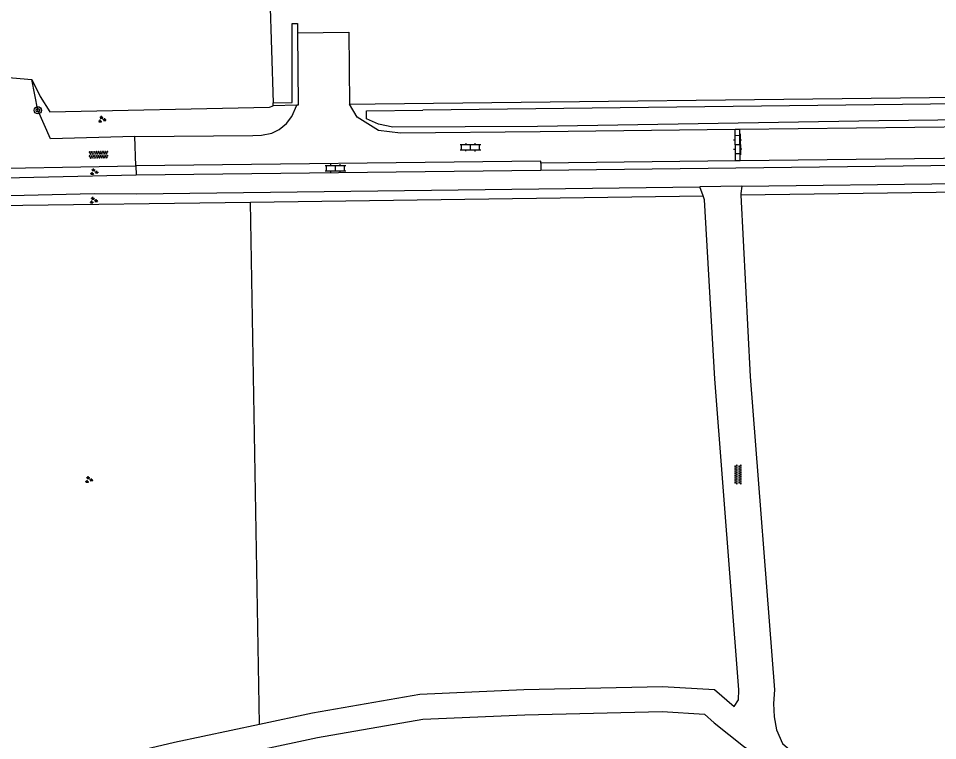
# Model space of a CAD drawing. Extents: x 128999 to 131010, y 395498 to 399007.
# Drawn here: x 130588.6 to 130689.8, y 395623.9 to 395703.5 of the extents above; entities that cross this region are included whole.
import ezdxf

# ---------------------------------------------------------------- set-up
doc = ezdxf.new("R2010")
doc.units = 0
for name, color, linetype in [('gg-afsc-draadraster', 7, 'Continuous'), ('gg-afsc-hekwerk', 7, 'Continuous'), ('gg-afsc-muur', 7, 'Continuous'), ('gg-knt-onverhard', 7, 'Continuous'), ('gg-knt-verharding', 7, 'Continuous'), ('gg-knt-verharding nz', 7, 'Continuous'), ('gg-kntw-bovenkant insteek waterloop', 7, 'Continuous'), ('gt-grn-groengrens', 7, 'Continuous'), ('gt-symb-boom', 7, 'Continuous'), ('gt-symb-groenvak', 7, 'Continuous'), ('gt-symb-klinker verharding', 7, 'Continuous'), ('gt-symb-overige verharding', 7, 'Continuous')]:
    doc.layers.add(name, color=color, linetype=linetype)

# ---------------------------------------------------------------- blocks, each defined once
blk = doc.blocks.new('gt0-GRVAK')
at = {"layer": 'gt-symb-groenvak'}
for p, q in [((-0.11, 0.19), (-0.23, 0.24)), ((-0.18, 0.15), (0.09, 0.15)), ((-0.09, 0.21), (-0.16, 0.32)), ((-0.05, 0.21), (-0.05, 0.39)), ((0, 0.21), (0.06, 0.32)), ((0.01, 0.19), (0.13, 0.24)), ((0.26, -0.05), (0.2, 0.06)), ((0.31, -0.05), (0.31, 0.13)), ((0.35, -0.05), (0.41, 0.06)), ((-0.24, -0.23), (-0.36, -0.18)), ((-0.32, -0.26), (-0.05, -0.26)), ((-0.23, -0.21), (-0.29, -0.1)), ((-0.18, -0.2), (-0.18, -0.02)), ((-0.14, -0.21), (-0.07, -0.1)), ((-0.12, -0.23), (0, -0.18)), ((0.24, -0.07), (0.12, -0.02)), ((0.17, -0.11), (0.44, -0.11)), ((0.37, -0.07), (0.49, -0.02))]:
    blk.add_line(p, q, dxfattribs=at)
blk = doc.blocks.new('gt0-KL1')
at = {"layer": 'gt-symb-klinker verharding'}
for p, q in [((-1.15, 0.3), (1.15, 0.3)), ((-1, -0.3), (-1, 0.3)), ((-0.5, 0.3), (-0.5, 0.45)), ((0, -0.3), (0, 0.3)), ((0.5, 0.3), (0.5, 0.45)), ((1, -0.3), (1, 0.3)), ((-1.15, -0.3), (1.15, -0.3)), ((-0.5, -0.45), (-0.5, -0.3)), ((0.5, -0.45), (0.5, -0.3))]:
    blk.add_line(p, q, dxfattribs=at)
blk = doc.blocks.new('gt0-OVH')
at = {"layer": 'gt-symb-overige verharding'}
for points in [[(-0.97, 0.3), (-0.97, 0.31), (-0.96, 0.32), (-0.97, 0.33), (-0.97, 0.34), (-0.98, 0.35), (-0.99, 0.35), (-1, 0.36), (-1.01, 0.35), (-1.02, 0.35), (-1.03, 0.34), (-1.03, 0.33), (-1.04, 0.32), (-1.03, 0.31), (-1.03, 0.3), (-1.02, 0.29), (-1.01, 0.29), (-1, 0.28), (-0.99, 0.29), (-0.98, 0.29)], [(-0.87, 0.11), (-0.87, 0.12), (-0.86, 0.13), (-0.87, 0.14), (-0.87, 0.15), (-0.88, 0.16), (-0.89, 0.16), (-0.9, 0.16), (-0.91, 0.16), (-0.92, 0.16), (-0.93, 0.15), (-0.93, 0.14), (-0.94, 0.13), (-0.93, 0.12), (-0.93, 0.11), (-0.92, 0.1), (-0.91, 0.09), (-0.9, 0.09), (-0.89, 0.09), (-0.88, 0.1)], [(-0.77, 0.3), (-0.77, 0.31), (-0.76, 0.32), (-0.77, 0.33), (-0.77, 0.34), (-0.78, 0.35), (-0.79, 0.35), (-0.8, 0.36), (-0.81, 0.35), (-0.82, 0.35), (-0.83, 0.34), (-0.83, 0.33), (-0.84, 0.32), (-0.83, 0.31), (-0.83, 0.3), (-0.82, 0.29), (-0.81, 0.29), (-0.8, 0.28), (-0.79, 0.29), (-0.78, 0.29)], [(-0.67, 0.11), (-0.67, 0.12), (-0.66, 0.13), (-0.67, 0.14), (-0.67, 0.15), (-0.68, 0.16), (-0.69, 0.16), (-0.7, 0.16), (-0.71, 0.16), (-0.72, 0.16), (-0.73, 0.15), (-0.73, 0.14), (-0.74, 0.13), (-0.73, 0.12), (-0.73, 0.11), (-0.72, 0.1), (-0.71, 0.09), (-0.7, 0.09), (-0.69, 0.09), (-0.68, 0.1)], [(-0.57, 0.3), (-0.57, 0.31), (-0.56, 0.32), (-0.57, 0.33), (-0.57, 0.34), (-0.58, 0.35), (-0.59, 0.35), (-0.6, 0.36), (-0.61, 0.35), (-0.62, 0.35), (-0.63, 0.34), (-0.63, 0.33), (-0.64, 0.32), (-0.63, 0.31), (-0.63, 0.3), (-0.62, 0.29), (-0.61, 0.29), (-0.6, 0.28), (-0.59, 0.29), (-0.58, 0.29)], [(-0.47, 0.11), (-0.47, 0.12), (-0.46, 0.13), (-0.47, 0.14), (-0.47, 0.15), (-0.48, 0.16), (-0.49, 0.16), (-0.5, 0.16), (-0.51, 0.16), (-0.52, 0.16), (-0.53, 0.15), (-0.53, 0.14), (-0.54, 0.13), (-0.53, 0.12), (-0.53, 0.11), (-0.52, 0.1), (-0.51, 0.09), (-0.5, 0.09), (-0.49, 0.09), (-0.48, 0.1)], [(-0.37, 0.3), (-0.37, 0.31), (-0.36, 0.32), (-0.37, 0.33), (-0.37, 0.34), (-0.38, 0.35), (-0.39, 0.35), (-0.4, 0.36), (-0.41, 0.35), (-0.42, 0.35), (-0.43, 0.34), (-0.43, 0.33), (-0.44, 0.32), (-0.43, 0.31), (-0.43, 0.3), (-0.42, 0.29), (-0.41, 0.29), (-0.4, 0.28), (-0.39, 0.29), (-0.38, 0.29)], [(-0.27, 0.11), (-0.27, 0.12), (-0.26, 0.13), (-0.27, 0.14), (-0.27, 0.15), (-0.28, 0.16), (-0.29, 0.16), (-0.3, 0.16), (-0.31, 0.16), (-0.32, 0.16), (-0.33, 0.15), (-0.33, 0.14), (-0.34, 0.13), (-0.33, 0.12), (-0.33, 0.11), (-0.32, 0.1), (-0.31, 0.09), (-0.3, 0.09), (-0.29, 0.09), (-0.28, 0.1)], [(-0.17, 0.3), (-0.17, 0.31), (-0.16, 0.32), (-0.17, 0.33), (-0.17, 0.34), (-0.18, 0.35), (-0.19, 0.35), (-0.2, 0.36), (-0.21, 0.35), (-0.22, 0.35), (-0.23, 0.34), (-0.23, 0.33), (-0.24, 0.32), (-0.23, 0.31), (-0.23, 0.3), (-0.22, 0.29), (-0.21, 0.29), (-0.2, 0.28), (-0.19, 0.29), (-0.18, 0.29)], [(-0.07, 0.11), (-0.07, 0.12), (-0.06, 0.13), (-0.07, 0.14), (-0.07, 0.15), (-0.08, 0.16), (-0.09, 0.16), (-0.1, 0.16), (-0.11, 0.16), (-0.12, 0.16), (-0.13, 0.15), (-0.13, 0.14), (-0.14, 0.13), (-0.13, 0.12), (-0.13, 0.11), (-0.12, 0.1), (-0.11, 0.09), (-0.1, 0.09), (-0.09, 0.09), (-0.08, 0.1)], [(0.03, 0.3), (0.03, 0.31), (0.04, 0.32), (0.03, 0.33), (0.03, 0.34), (0.02, 0.35), (0.01, 0.35), (0, 0.36), (-0.01, 0.35), (-0.02, 0.35), (-0.03, 0.34), (-0.03, 0.33), (-0.04, 0.32), (-0.03, 0.31), (-0.03, 0.3), (-0.02, 0.29), (-0.01, 0.29), (0, 0.28), (0.01, 0.29), (0.02, 0.29)], [(0.13, 0.11), (0.13, 0.12), (0.14, 0.13), (0.13, 0.14), (0.13, 0.15), (0.12, 0.16), (0.11, 0.16), (0.1, 0.16), (0.09, 0.16), (0.08, 0.16), (0.07, 0.15), (0.07, 0.14), (0.06, 0.13), (0.07, 0.12), (0.07, 0.11), (0.08, 0.1), (0.09, 0.09), (0.1, 0.09), (0.11, 0.09), (0.12, 0.1)], [(0.23, 0.3), (0.23, 0.31), (0.24, 0.32), (0.23, 0.33), (0.23, 0.34), (0.22, 0.35), (0.21, 0.35), (0.2, 0.36), (0.19, 0.35), (0.18, 0.35), (0.17, 0.34), (0.17, 0.33), (0.16, 0.32), (0.17, 0.31), (0.17, 0.3), (0.18, 0.29), (0.19, 0.29), (0.2, 0.28), (0.21, 0.29), (0.22, 0.29)], [(0.33, 0.11), (0.33, 0.12), (0.34, 0.13), (0.33, 0.14), (0.33, 0.15), (0.32, 0.16), (0.31, 0.16), (0.3, 0.16), (0.29, 0.16), (0.28, 0.16), (0.27, 0.15), (0.27, 0.14), (0.26, 0.13), (0.27, 0.12), (0.27, 0.11), (0.28, 0.1), (0.29, 0.09), (0.3, 0.09), (0.31, 0.09), (0.32, 0.1)], [(0.43, 0.3), (0.43, 0.31), (0.44, 0.32), (0.43, 0.33), (0.43, 0.34), (0.42, 0.35), (0.41, 0.35), (0.4, 0.36), (0.39, 0.35), (0.38, 0.35), (0.37, 0.34), (0.37, 0.33), (0.36, 0.32), (0.37, 0.31), (0.37, 0.3), (0.38, 0.29), (0.39, 0.29), (0.4, 0.28), (0.41, 0.29), (0.42, 0.29)], [(0.53, 0.11), (0.53, 0.12), (0.54, 0.13), (0.53, 0.14), (0.53, 0.15), (0.52, 0.16), (0.51, 0.16), (0.5, 0.16), (0.49, 0.16), (0.48, 0.16), (0.47, 0.15), (0.47, 0.14), (0.46, 0.13), (0.47, 0.12), (0.47, 0.11), (0.48, 0.1), (0.49, 0.09), (0.5, 0.09), (0.51, 0.09), (0.52, 0.1)], [(0.63, 0.3), (0.63, 0.31), (0.64, 0.32), (0.63, 0.33), (0.63, 0.34), (0.62, 0.35), (0.61, 0.35), (0.6, 0.36), (0.59, 0.35), (0.58, 0.35), (0.57, 0.34), (0.57, 0.33), (0.56, 0.32), (0.57, 0.31), (0.57, 0.3), (0.58, 0.29), (0.59, 0.29), (0.6, 0.28), (0.61, 0.29), (0.62, 0.29)], [(0.73, 0.11), (0.73, 0.12), (0.74, 0.13), (0.73, 0.14), (0.73, 0.15), (0.72, 0.16), (0.71, 0.16), (0.7, 0.16), (0.69, 0.16), (0.68, 0.16), (0.67, 0.15), (0.67, 0.14), (0.66, 0.13), (0.67, 0.12), (0.67, 0.11), (0.68, 0.1), (0.69, 0.09), (0.7, 0.09), (0.71, 0.09), (0.72, 0.1)], [(0.83, 0.3), (0.83, 0.31), (0.84, 0.32), (0.83, 0.33), (0.83, 0.34), (0.82, 0.35), (0.81, 0.35), (0.8, 0.36), (0.79, 0.35), (0.78, 0.35), (0.77, 0.34), (0.77, 0.33), (0.76, 0.32), (0.77, 0.31), (0.77, 0.3), (0.78, 0.29), (0.79, 0.29), (0.8, 0.28), (0.81, 0.29), (0.82, 0.29)], [(0.93, 0.11), (0.93, 0.12), (0.94, 0.13), (0.93, 0.14), (0.93, 0.15), (0.92, 0.16), (0.91, 0.16), (0.9, 0.16), (0.89, 0.16), (0.88, 0.16), (0.87, 0.15), (0.87, 0.14), (0.86, 0.13), (0.87, 0.12), (0.87, 0.11), (0.88, 0.1), (0.89, 0.09), (0.9, 0.09), (0.91, 0.09), (0.92, 0.1)], [(1.03, 0.3), (1.03, 0.31), (1.04, 0.32), (1.03, 0.33), (1.03, 0.34), (1.02, 0.35), (1.01, 0.35), (1, 0.36), (0.99, 0.35), (0.98, 0.35), (0.97, 0.34), (0.97, 0.33), (0.96, 0.32), (0.97, 0.31), (0.97, 0.3), (0.98, 0.29), (0.99, 0.29), (1, 0.28), (1.01, 0.29), (1.02, 0.29)], [(-0.97, -0.14), (-0.97, -0.13), (-0.96, -0.12), (-0.97, -0.11), (-0.97, -0.1), (-0.98, -0.09), (-0.99, -0.09), (-1, -0.08), (-1.01, -0.09), (-1.02, -0.09), (-1.03, -0.1), (-1.03, -0.11), (-1.04, -0.12), (-1.03, -0.13), (-1.03, -0.14), (-1.02, -0.15), (-1.01, -0.15), (-1, -0.16), (-0.99, -0.15), (-0.98, -0.15)], [(-0.87, -0.33), (-0.87, -0.32), (-0.86, -0.31), (-0.87, -0.3), (-0.87, -0.29), (-0.88, -0.28), (-0.89, -0.28), (-0.9, -0.28), (-0.91, -0.28), (-0.92, -0.28), (-0.93, -0.29), (-0.93, -0.3), (-0.94, -0.31), (-0.93, -0.32), (-0.93, -0.33), (-0.92, -0.34), (-0.91, -0.35), (-0.9, -0.35), (-0.89, -0.35), (-0.88, -0.34)], [(-0.77, -0.14), (-0.77, -0.13), (-0.76, -0.12), (-0.77, -0.11), (-0.77, -0.1), (-0.78, -0.09), (-0.79, -0.09), (-0.8, -0.08), (-0.81, -0.09), (-0.82, -0.09), (-0.83, -0.1), (-0.83, -0.11), (-0.84, -0.12), (-0.83, -0.13), (-0.83, -0.14), (-0.82, -0.15), (-0.81, -0.15), (-0.8, -0.16), (-0.79, -0.15), (-0.78, -0.15)], [(-0.67, -0.33), (-0.67, -0.32), (-0.66, -0.31), (-0.67, -0.3), (-0.67, -0.29), (-0.68, -0.28), (-0.69, -0.28), (-0.7, -0.28), (-0.71, -0.28), (-0.72, -0.28), (-0.73, -0.29), (-0.73, -0.3), (-0.74, -0.31), (-0.73, -0.32), (-0.73, -0.33), (-0.72, -0.34), (-0.71, -0.35), (-0.7, -0.35), (-0.69, -0.35), (-0.68, -0.34)], [(-0.57, -0.14), (-0.57, -0.13), (-0.56, -0.12), (-0.57, -0.11), (-0.57, -0.1), (-0.58, -0.09), (-0.59, -0.09), (-0.6, -0.08), (-0.61, -0.09), (-0.62, -0.09), (-0.63, -0.1), (-0.63, -0.11), (-0.64, -0.12), (-0.63, -0.13), (-0.63, -0.14), (-0.62, -0.15), (-0.61, -0.15), (-0.6, -0.16), (-0.59, -0.15), (-0.58, -0.15)], [(-0.47, -0.33), (-0.47, -0.32), (-0.46, -0.31), (-0.47, -0.3), (-0.47, -0.29), (-0.48, -0.28), (-0.49, -0.28), (-0.5, -0.28), (-0.51, -0.28), (-0.52, -0.28), (-0.53, -0.29), (-0.53, -0.3), (-0.54, -0.31), (-0.53, -0.32), (-0.53, -0.33), (-0.52, -0.34), (-0.51, -0.35), (-0.5, -0.35), (-0.49, -0.35), (-0.48, -0.34)], [(-0.37, -0.14), (-0.37, -0.13), (-0.36, -0.12), (-0.37, -0.11), (-0.37, -0.1), (-0.38, -0.09), (-0.39, -0.09), (-0.4, -0.08), (-0.41, -0.09), (-0.42, -0.09), (-0.43, -0.1), (-0.43, -0.11), (-0.44, -0.12), (-0.43, -0.13), (-0.43, -0.14), (-0.42, -0.15), (-0.41, -0.15), (-0.4, -0.16), (-0.39, -0.15), (-0.38, -0.15)], [(-0.27, -0.33), (-0.27, -0.32), (-0.26, -0.31), (-0.27, -0.3), (-0.27, -0.29), (-0.28, -0.28), (-0.29, -0.28), (-0.3, -0.28), (-0.31, -0.28), (-0.32, -0.28), (-0.33, -0.29), (-0.33, -0.3), (-0.34, -0.31), (-0.33, -0.32), (-0.33, -0.33), (-0.32, -0.34), (-0.31, -0.35), (-0.3, -0.35), (-0.29, -0.35), (-0.28, -0.34)], [(-0.17, -0.14), (-0.17, -0.13), (-0.16, -0.12), (-0.17, -0.11), (-0.17, -0.1), (-0.18, -0.09), (-0.19, -0.09), (-0.2, -0.08), (-0.21, -0.09), (-0.22, -0.09), (-0.23, -0.1), (-0.23, -0.11), (-0.24, -0.12), (-0.23, -0.13), (-0.23, -0.14), (-0.22, -0.15), (-0.21, -0.15), (-0.2, -0.16), (-0.19, -0.15), (-0.18, -0.15)], [(-0.07, -0.33), (-0.07, -0.32), (-0.06, -0.31), (-0.07, -0.3), (-0.07, -0.29), (-0.08, -0.28), (-0.09, -0.28), (-0.1, -0.28), (-0.11, -0.28), (-0.12, -0.28), (-0.13, -0.29), (-0.13, -0.3), (-0.14, -0.31), (-0.13, -0.32), (-0.13, -0.33), (-0.12, -0.34), (-0.11, -0.35), (-0.1, -0.35), (-0.09, -0.35), (-0.08, -0.34)], [(0.03, -0.14), (0.03, -0.13), (0.04, -0.12), (0.03, -0.11), (0.03, -0.1), (0.02, -0.09), (0.01, -0.09), (0, -0.08), (-0.01, -0.09), (-0.02, -0.09), (-0.03, -0.1), (-0.03, -0.11), (-0.04, -0.12), (-0.03, -0.13), (-0.03, -0.14), (-0.02, -0.15), (-0.01, -0.15), (0, -0.16), (0.01, -0.15), (0.02, -0.15)], [(0.13, -0.33), (0.13, -0.32), (0.14, -0.31), (0.13, -0.3), (0.13, -0.29), (0.12, -0.28), (0.11, -0.28), (0.1, -0.28), (0.09, -0.28), (0.08, -0.28), (0.07, -0.29), (0.07, -0.3), (0.06, -0.31), (0.07, -0.32), (0.07, -0.33), (0.08, -0.34), (0.09, -0.35), (0.1, -0.35), (0.11, -0.35), (0.12, -0.34)], [(0.23, -0.14), (0.23, -0.13), (0.24, -0.12), (0.23, -0.11), (0.23, -0.1), (0.22, -0.09), (0.21, -0.09), (0.2, -0.08), (0.19, -0.09), (0.18, -0.09), (0.17, -0.1), (0.17, -0.11), (0.16, -0.12), (0.17, -0.13), (0.17, -0.14), (0.18, -0.15), (0.19, -0.15), (0.2, -0.16), (0.21, -0.15), (0.22, -0.15)], [(0.33, -0.33), (0.33, -0.32), (0.34, -0.31), (0.33, -0.3), (0.33, -0.29), (0.32, -0.28), (0.31, -0.28), (0.3, -0.28), (0.29, -0.28), (0.28, -0.28), (0.27, -0.29), (0.27, -0.3), (0.26, -0.31), (0.27, -0.32), (0.27, -0.33), (0.28, -0.34), (0.29, -0.35), (0.3, -0.35), (0.31, -0.35), (0.32, -0.34)], [(0.43, -0.14), (0.43, -0.13), (0.44, -0.12), (0.43, -0.11), (0.43, -0.1), (0.42, -0.09), (0.41, -0.09), (0.4, -0.08), (0.39, -0.09), (0.38, -0.09), (0.37, -0.1), (0.37, -0.11), (0.36, -0.12), (0.37, -0.13), (0.37, -0.14), (0.38, -0.15), (0.39, -0.15), (0.4, -0.16), (0.41, -0.15), (0.42, -0.15)], [(0.53, -0.33), (0.53, -0.32), (0.54, -0.31), (0.53, -0.3), (0.53, -0.29), (0.52, -0.28), (0.51, -0.28), (0.5, -0.28), (0.49, -0.28), (0.48, -0.28), (0.47, -0.29), (0.47, -0.3), (0.46, -0.31), (0.47, -0.32), (0.47, -0.33), (0.48, -0.34), (0.49, -0.35), (0.5, -0.35), (0.51, -0.35), (0.52, -0.34)], [(0.63, -0.14), (0.63, -0.13), (0.64, -0.12), (0.63, -0.11), (0.63, -0.1), (0.62, -0.09), (0.61, -0.09), (0.6, -0.08), (0.59, -0.09), (0.58, -0.09), (0.57, -0.1), (0.57, -0.11), (0.56, -0.12), (0.57, -0.13), (0.57, -0.14), (0.58, -0.15), (0.59, -0.15), (0.6, -0.16), (0.61, -0.15), (0.62, -0.15)], [(0.73, -0.33), (0.73, -0.32), (0.74, -0.31), (0.73, -0.3), (0.73, -0.29), (0.72, -0.28), (0.71, -0.28), (0.7, -0.28), (0.69, -0.28), (0.68, -0.28), (0.67, -0.29), (0.67, -0.3), (0.66, -0.31), (0.67, -0.32), (0.67, -0.33), (0.68, -0.34), (0.69, -0.35), (0.7, -0.35), (0.71, -0.35), (0.72, -0.34)], [(0.83, -0.14), (0.83, -0.13), (0.84, -0.12), (0.83, -0.11), (0.83, -0.1), (0.82, -0.09), (0.81, -0.09), (0.8, -0.08), (0.79, -0.09), (0.78, -0.09), (0.77, -0.1), (0.77, -0.11), (0.76, -0.12), (0.77, -0.13), (0.77, -0.14), (0.78, -0.15), (0.79, -0.15), (0.8, -0.16), (0.81, -0.15), (0.82, -0.15)], [(0.93, -0.33), (0.93, -0.32), (0.94, -0.31), (0.93, -0.3), (0.93, -0.29), (0.92, -0.28), (0.91, -0.28), (0.9, -0.28), (0.89, -0.28), (0.88, -0.28), (0.87, -0.29), (0.87, -0.3), (0.86, -0.31), (0.87, -0.32), (0.87, -0.33), (0.88, -0.34), (0.89, -0.35), (0.9, -0.35), (0.91, -0.35), (0.92, -0.34)], [(1.03, -0.14), (1.03, -0.13), (1.04, -0.12), (1.03, -0.11), (1.03, -0.1), (1.02, -0.09), (1.01, -0.09), (1, -0.08), (0.99, -0.09), (0.98, -0.09), (0.97, -0.1), (0.97, -0.11), (0.96, -0.12), (0.97, -0.13), (0.97, -0.14), (0.98, -0.15), (0.99, -0.15), (1, -0.16), (1.01, -0.15), (1.02, -0.15)]]:
    blk.add_lwpolyline(points, close=True, dxfattribs=at)
blk = doc.blocks.new('gt0-BOOM')
at = {"layer": 'gt-symb-boom'}
for radius in [0.4, 0.2]:
    blk.add_circle((0, 0), radius, dxfattribs=at)

msp = doc.modelspace()

# ---------------------------------------------------------------- linework, layer by layer
at = {"layer": 'gg-afsc-draadraster'}
msp.add_lwpolyline([(130592.03, 395693.22), (130616.22, 395693.72), (130616.62, 395693.88)], dxfattribs=at)
at = {"layer": 'gg-afsc-hekwerk'}
for p, q in [((130616.67, 395694.19), (130613.65, 395791.56)), ((130587.07, 395697.01), (130590.05, 395696.78)), ((130627.87, 395694.07), (130699.06, 395694.88)), ((130625.03, 395694.04), (130627.87, 395694.07))]:
    msp.add_line(p, q, dxfattribs=at)
for points in [[(130619.31, 395701.91), (130624.97, 395701.97), (130625.03, 395694.04)], [(130590.05, 395696.78), (130590.96, 395694.9), (130592.03, 395693.22)]]:
    msp.add_lwpolyline(points, dxfattribs=at)
at = {"layer": 'gg-afsc-muur'}
msp.add_line((130619.25, 395693.92), (130616.62, 395693.88), dxfattribs=at)
for points in [[(130616.67, 395694.19), (130618.73, 395694.24), (130618.71, 395702.94), (130619.3, 395702.95), (130619.31, 395701.91)], [(130619.31, 395701.91), (130619.37, 395693.92), (130619.25, 395693.92)], [(130616.62, 395693.88), (130616.62, 395694.19), (130616.67, 395694.19)]]:
    msp.add_lwpolyline(points, dxfattribs=at)
at = {"layer": 'gg-knt-onverhard'}
msp.add_line((130664, 395683.96), (130663.65, 395684.94), dxfattribs=at)
for points in [[(130601.4, 395690.47), (130592.11, 395690.21), (130590.71, 395693.37), (130590.05, 395696.78)], [(130530.66, 395679.42), (130531.74, 395680.68), (130541.19, 395683.08), (130551.08, 395684.93), (130561, 395686.53), (130601.51, 395687.24)], [(130668.28, 395685), (130668.17, 395684.21), (130668.18, 395684.01)], [(130615.11, 395625.74), (130620.98, 395626.99), (130632.81, 395629.06), (130644.26, 395629.55), (130659.55, 395629.9), (130665.25, 395629.55), (130667.44, 395627.69), (130667.9, 395628.41), (130667.96, 395629.52), (130665.3, 395663.8), (130664.16, 395683.52), (130664, 395683.96)], [(130668.18, 395684.01), (130669.21, 395664.06), (130671.88, 395629.52), (130671.75, 395628.04), (130671.85, 395626.56), (130672.1, 395625.11), (130672.74, 395623.61), (130674.11, 395622.46), (130678.63, 395621.2), (130699.04, 395622.55), (130729.99, 395625.51), (130742.02, 395625.84), (130750.78, 395626.73), (130758.27, 395626.67), (130773.43, 395627.37), (130783.74, 395626.94), (130789.13, 395627.06)], [(130615.16, 395622.92), (130621.51, 395624.27), (130633.11, 395626.3), (130644.35, 395626.78), (130659.49, 395627.13), (130664.15, 395626.85), (130665.24, 395625.91), (130668.47, 395623.32), (130670.43, 395621.94), (130672.78, 395619.96), (130678.34, 395618.41), (130699.26, 395619.79), (130730.25, 395622.76), (130742.21, 395623.63), (130750.89, 395624.5), (130758.31, 395624.45), (130773.44, 395625.15), (130783.72, 395624.72), (130791.65, 395624.9), (130796.2, 395624.71)], [(130570.08, 395611.89), (130571.46, 395612.02), (130574.83, 395613.18), (130583.65, 395617.99), (130592.37, 395620.6), (130605.77, 395623.76), (130615.11, 395625.74)]]:
    msp.add_lwpolyline(points, dxfattribs=at)
at = {"layer": 'gg-knt-verharding'}
for p, q in [((130668.04, 395691.24), (130667.54, 395691.24)), ((130667.58, 395687.81), (130667.54, 395691.24)), ((130668.08, 395687.81), (130668.04, 395691.24)), ((130601.51, 395687.24), (130601.4, 395690.47)), ((130646.14, 395686.79), (130789.5, 395688.48)), ((130601.51, 395687.24), (130601.53, 395686.26)), ((130667.58, 395687.81), (130646.13, 395687.56)), ((130646.13, 395687.56), (130646.13, 395687.76)), ((130646.13, 395687.56), (130646.14, 395686.79)), ((130668.08, 395687.81), (130667.58, 395687.81)), ((130601.53, 395686.26), (130646.14, 395686.79)), ((130668.28, 395685), (130777.1, 395686.37)), ((130601.55, 395684.16), (130663.65, 395684.94)), ((130668.28, 395685), (130663.65, 395684.94))]:
    msp.add_line(p, q, dxfattribs=at)
for points in [[(130601.4, 395690.47), (130614.41, 395690.6), (130615.36, 395690.62), (130616.47, 395690.86), (130617.29, 395691.27), (130618.09, 395691.9), (130618.7, 395692.67), (130619.25, 395693.92)], [(130667.54, 395691.24), (130646.04, 395690.99), (130630.68, 395690.87), (130628.25, 395691.15), (130625.88, 395692.61), (130625.03, 395694.04)], [(130797.81, 395692.83), (130738.74, 395692.08), (130668.04, 395691.24)], [(130789.48, 395689.25), (130738.48, 395688.63), (130668.08, 395687.81)], [(130530.66, 395679.42), (130541.42, 395682.1), (130551.27, 395684.1), (130561.27, 395685.36), (130601.53, 395686.26)], [(130529.94, 395677.2), (130541.71, 395680.12), (130551.45, 395682.1), (130561.47, 395683.36), (130596.92, 395684.19), (130601.55, 395684.16)]]:
    msp.add_lwpolyline(points, dxfattribs=at)
at = {"layer": 'gg-knt-verharding nz'}
msp.add_line((130646.13, 395687.76), (130601.51, 395687.24), dxfattribs=at)
at = {"layer": 'gg-kntw-bovenkant insteek waterloop'}
msp.add_line((130794.89, 395695.34), (130633.13, 395693.38), dxfattribs=at)
msp.add_lwpolyline([(130794.89, 395695.34), (130794.86, 395693.8), (130738.76, 395692.82), (130683.38, 395692.22), (130645.76, 395691.57), (130629.81, 395691.53), (130628.25, 395691.85), (130626.91, 395692.44), (130626.9, 395693.3), (130633.13, 395693.38)], dxfattribs=at)
at = {"layer": 'gt-grn-groengrens'}
for p, q in [((130568.16, 395682.63), (130614.12, 395683.26)), ((130614.12, 395683.26), (130664, 395683.96)), ((130615.11, 395625.74), (130614.12, 395683.26))]:
    msp.add_line(p, q, dxfattribs=at)
msp.add_lwpolyline([(130777.71, 395685.42), (130738.15, 395684.96), (130668.18, 395684.01)], dxfattribs=at)

# ---------------------------------------------------------------- block references
at = {"layer": 'gt-symb-boom'}
msp.add_blockref('gt0-BOOM', (130590.71, 395693.37), dxfattribs=at)
at = {"layer": 'gt-symb-groenvak'}
for p in [(130597.76, 395692.36), (130596.88, 395686.58), (130596.82, 395683.44)]:
    msp.add_blockref('gt0-GRVAK', p, dxfattribs=at)
at = {"layer": 'gt-symb-groenvak', "rotation": 2.808053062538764}
msp.add_blockref('gt0-GRVAK', (130596.31, 395652.67), dxfattribs=at)
at = {"layer": 'gt-symb-klinker verharding'}
for p, rotation in [((130667.81, 395689.61), -89.02606556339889), ((130638.38, 395689.3), -0.11459140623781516), ((130623.5, 395687), 0.2864765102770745)]:
    msp.add_blockref('gt0-KL1', p, dxfattribs=dict(at, rotation=rotation))
at = {"layer": 'gt-symb-overige verharding'}
for p, rotation in [((130597.39, 395688.47), 1.1457628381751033), ((130667.85, 395653.25), -90.00000000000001)]:
    msp.add_blockref('gt0-OVH', p, dxfattribs=dict(at, rotation=rotation))

doc.saveas('drawing.dxf')
